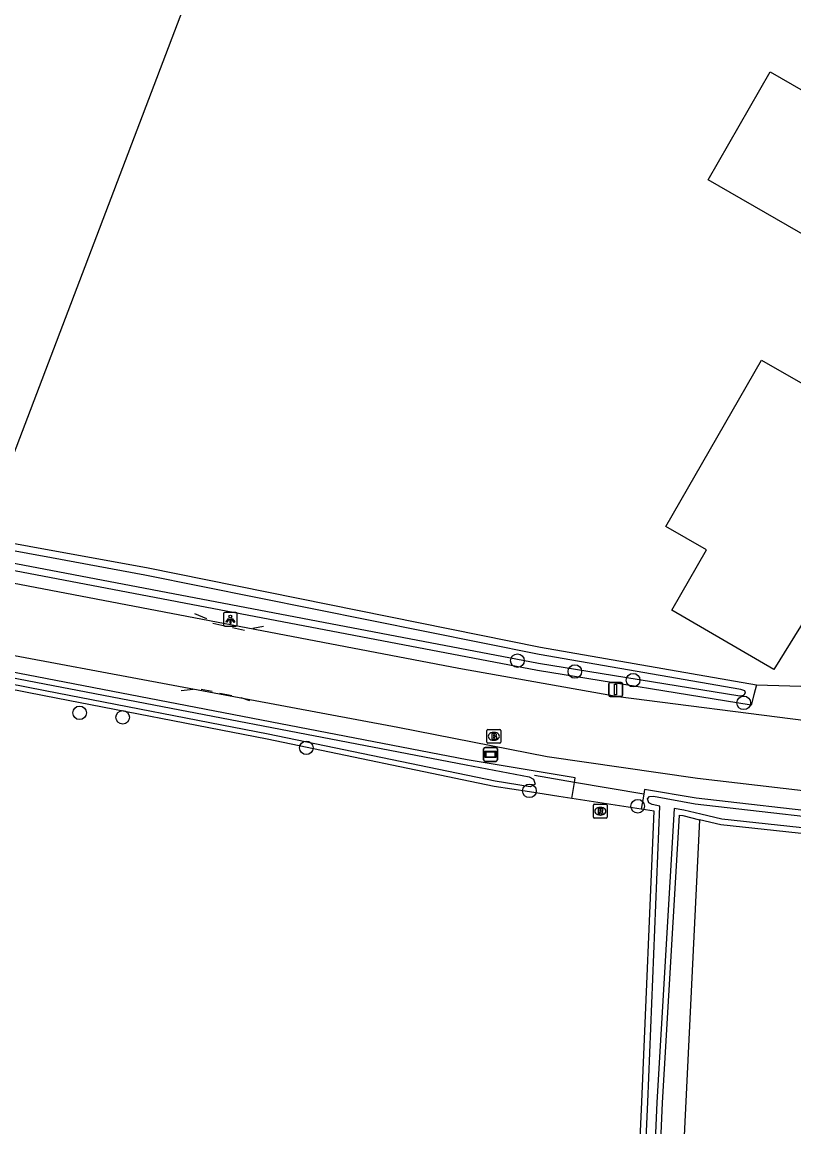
# Model space of a CAD drawing. Extents: x 162880 to 165536, y 384011 to 385179.
# Drawn here: x 164659.7 to 164715.3, y 384581.1 to 384660.6 of the extents above; entities that cross this region are included whole.
import ezdxf

# ---------------------------------------------------------------- set-up
doc = ezdxf.new("R2010")
doc.units = 0
for name, color, linetype in [('IMGEO_Boom', 7, 'Continuous'), ('IMGEO_Bouwland', 7, 'Continuous'), ('IMGEO_Brandkraan', 7, 'Continuous'), ('IMGEO_Duiker', 7, 'Continuous'), ('IMGEO_Erf', 7, 'Continuous'), ('IMGEO_Grasland_agrarisch', 7, 'Continuous'), ('IMGEO_Grasland_overig', 7, 'Continuous'), ('IMGEO_Groenvoorziening', 7, 'Continuous'), ('IMGEO_Hek', 7, 'Continuous'), ('IMGEO_Lichtpunt', 7, 'Continuous'), ('IMGEO_Pand', 7, 'Continuous'), ('IMGEO_Rijbaan_lokaal_gesloten', 7, 'Continuous'), ('IMGEO_Rioolput', 7, 'Continuous'), ('IMGEO_Verkeersbordpaal', 7, 'Continuous'), ('IMGEO_Verklikker', 7, 'Continuous'), ('IMGEO_Waterloop', 7, 'Continuous')]:
    doc.layers.add(name, color=color, linetype=linetype)

msp = doc.modelspace()

# ---------------------------------------------------------------- linework, layer by layer
at = {"layer": 'IMGEO_Boom'}
for centre in [(164695.379, 384614.63), (164699.511, 384613.85), (164703.7, 384613.227), (164711.667, 384611.595), (164663.873, 384610.877), (164666.971, 384610.555), (164680.186, 384608.359), (164696.241, 384605.263), (164704.035, 384604.158)]:
    msp.add_circle(centre, 0.489, dxfattribs=at)
at = {"layer": 'IMGEO_Bouwland'}
for points in [[(164699.302, 384604.72), (164698.349, 384604.868), (164696.24, 384605.195), (164693.705, 384605.589), (164677.363, 384608.975), (164661.324, 384612.106), (164651.774, 384613.97)], [(164704.293, 384603.945), (164699.302, 384604.72)], [(164650.079, 384567.275), (164676.326, 384568.556), (164681.473, 384561.414), (164691.481, 384547.526), (164701.77, 384533.246), (164702.816, 384549.427), (164704.34, 384582.884), (164705.212, 384603.802), (164704.293, 384603.945)], [(164772.694, 384596.059), (164755.886, 384597.87), (164710.013, 384602.814), (164708.479, 384603.189)]]:
    msp.add_lwpolyline(points, dxfattribs=at)
at = {"layer": 'IMGEO_Brandkraan'}
for p, q in [((164693.177, 384608.76), (164693.177, 384609.612)), ((164693.252, 384609.686), (164694.104, 384609.686)), ((164694.178, 384609.612), (164694.178, 384608.76)), ((164694.104, 384608.686), (164693.252, 384608.686)), ((164693.688, 384608.906), (164693.663, 384608.906)), ((164693.665, 384609.466), (164693.69, 384609.466))]:
    msp.add_line(p, q, dxfattribs=at)
for points in [[(164693.177, 384608.76), (164693.177, 384609.612)], [(164693.252, 384609.686), (164694.104, 384609.686)], [(164694.178, 384609.612), (164694.178, 384608.76)], [(164694.104, 384608.686), (164693.252, 384608.686)], [(164693.525, 384609.386), (164693.525, 384608.986), (164693.738, 384608.986)], [(164693.756, 384609.386), (164693.525, 384609.386)], [(164693.704, 384609.305), (164693.65, 384609.305), (164693.65, 384609.229)], [(164693.65, 384609.229), (164693.703, 384609.229)], [(164693.712, 384609.153), (164693.65, 384609.153), (164693.65, 384609.072)], [(164693.65, 384609.072), (164693.712, 384609.072)]]:
    msp.add_lwpolyline(points, dxfattribs=at)
for centre, radius, start, end in [((164693.254, 384609.61), 0.0765, 91.55205, 178.44795), ((164693.254, 384609.61), 0.0765, 91.55205, 178.44795), ((164694.102, 384609.61), 0.0765, 1.55205, 88.44795), ((164694.102, 384609.61), 0.0765, 1.55205, 88.44795), ((164693.254, 384608.762), 0.0765, 181.55205, 268.44795), ((164693.254, 384608.762), 0.0765, 181.55205, 268.44795), ((164693.705, 384609.267), 0.0379, 267.82845, 90.93552), ((164693.713, 384609.112), 0.0404, 269.87594, 90.50774), ((164693.744, 384609.237), 0.251, 268.66757, 293.53466), ((164693.76, 384609.241), 0.145, 59.4692, 91.53667), ((164693.785, 384609.288), 0.0922, 285.51372, 58.15012), ((164693.79, 384609.096), 0.105, 301.31148, 78.98903), ((164694.102, 384608.762), 0.0765, 271.55205, 358.44795), ((164694.102, 384608.762), 0.0765, 271.55205, 358.44795)]:
    msp.add_arc(centre, radius, start, end, dxfattribs=at)
for centre, major_axis, ratio, start_param, end_param in [((164693.664, 384609.186), (-0.387, 0.002), 0.722429, 4.712389, 7.853982), ((164693.689, 384609.186), (-0.39, 0.002), 0.717154, 1.570796, 4.712389)]:
    msp.add_ellipse(centre, major_axis=major_axis, ratio=ratio, start_param=start_param, end_param=end_param, dxfattribs=at)
at = {"layer": 'IMGEO_Duiker'}
msp.add_lwpolyline([(164704.462, 384605.035), (164699.482, 384605.875), (164696.617, 384606.359)], dxfattribs=at)
at = {"layer": 'IMGEO_Erf'}
msp.add_lwpolyline([(164656.8, 384623.486), (164661.945, 384622.55), (164668.677, 384621.324), (164697.029, 384615.614), (164712.586, 384612.903)], dxfattribs=at)
at = {"layer": 'IMGEO_Grasland_agrarisch'}
msp.add_lwpolyline([(164709.779, 384720.644), (164673.996, 384668.59), (164656.8, 384623.486)], dxfattribs=at)
at = {"layer": 'IMGEO_Grasland_overig'}
for points in [[(164708.479, 384603.189), (164705.054, 384532.548), (164706.641, 384530.034), (164706.112, 384512.043), (164706.112, 384491.405), (164707.17, 384478.441), (164716.431, 384430.683), (164697.645, 384427.508), (164702.937, 384393.377), (164705.595, 384383.982), (164757.706, 384389.408), (164760.124, 384379.094), (164767.715, 384340.531), (164767.804, 384340.014)], [(164704.726, 384529.144), (164704.055, 384530.075), (164703.332, 384531.079), (164704.347, 384549.166), (164705.81, 384582.823), (164707.041, 384603.518), (164707.282, 384603.481), (164708.479, 384603.189)]]:
    msp.add_lwpolyline(points, dxfattribs=at)
at = {"layer": 'IMGEO_Groenvoorziening'}
for points in [[(164712.586, 384612.903), (164712.395, 384612.167), (164712.205, 384611.432), (164696.81, 384613.914), (164657.639, 384621.376), (164642.593, 384624.243)], [(164699.302, 384604.72), (164699.482, 384605.875), (164699.531, 384606.191), (164691.763, 384607.496), (164660.787, 384613.456), (164641.206, 384617.223), (164640.857, 384617.255), (164640.767, 384616.412), (164640.727, 384616.045), (164651.774, 384613.97)], [(164712.586, 384612.903), (164718.166, 384612.718)], [(164773.071, 384597.009), (164773.032, 384597.036), (164772.99, 384597.059), (164772.947, 384597.079), (164772.903, 384597.095), (164772.857, 384597.106), (164772.817, 384597.113), (164755.314, 384599.284), (164748.449, 384600.136), (164708.228, 384604.73), (164704.512, 384605.354), (164704.462, 384605.035), (164704.293, 384603.945)]]:
    msp.add_lwpolyline(points, dxfattribs=at)
at = {"layer": 'IMGEO_Hek'}
for points in [[(164672.146, 384618.032), (164673.012, 384617.663)], [(164673.455, 384617.331), (164674.321, 384617.147)], [(164674.873, 384617.018), (164675.74, 384616.816)], [(164676.348, 384616.963), (164677.103, 384617.11)], [(164671.17, 384612.485), (164672.054, 384612.577)], [(164672.607, 384612.577), (164673.418, 384612.448)], [(164673.971, 384612.282), (164674.835, 384612.117)], [(164675.463, 384611.969), (164676.09, 384611.766)]]:
    msp.add_lwpolyline(points, dxfattribs=at)
at = {"layer": 'IMGEO_Lichtpunt'}
for p, q in [((164674.219, 384618.013), (164674.219, 384617.206)), ((164674.219, 384618.013), (164674.219, 384617.206)), ((164675.121, 384618.108), (164674.313, 384618.108)), ((164675.121, 384618.108), (164674.313, 384618.108)), ((164675.215, 384617.206), (164675.215, 384618.013)), ((164675.215, 384617.206), (164675.215, 384618.013)), ((164674.313, 384617.112), (164675.121, 384617.112)), ((164674.313, 384617.112), (164675.121, 384617.112))]:
    msp.add_line(p, q, dxfattribs=at)
for points in [[(164674.593, 384617.677), (164674.632, 384617.649), (164674.444, 384617.387), (164674.406, 384617.414), (164674.593, 384617.677)], [(164674.695, 384617.629), (164674.742, 384617.629), (164674.742, 384617.307), (164674.695, 384617.307), (164674.695, 384617.629)], [(164674.805, 384617.649), (164674.843, 384617.676), (164675.03, 384617.414), (164674.991, 384617.386), (164674.805, 384617.649)]]:
    msp.add_lwpolyline(points, dxfattribs=at)
msp.add_circle((164674.718, 384617.811), 0.0994, dxfattribs=at)
for centre, start, end in [((164674.313, 384618.013), 90, 180), ((164674.313, 384618.013), 90, 180), ((164675.121, 384618.013), 0, 90), ((164675.121, 384618.013), 0, 90), ((164674.313, 384617.206), 180, 270), ((164674.313, 384617.206), 180, 270), ((164675.121, 384617.206), 270, 0), ((164675.121, 384617.206), 270, 360)]:
    msp.add_arc(centre, 0.0946, start, end, dxfattribs=at)
at = {"layer": 'IMGEO_Pand'}
for points in [[(164724.99, 384650.437), (164720.521, 384642.66), (164709.093, 384649.227), (164713.562, 384657.004), (164724.99, 384650.437)], [(164726.436, 384635.816), (164724.475, 384632.375), (164725.038, 384632.053), (164713.82, 384613.985), (164706.48, 384618.275), (164708.973, 384622.61), (164706.062, 384624.284), (164712.949, 384636.26), (164716.413, 384634.269), (164718.057, 384637.18), (164719.499, 384639.733), (164722.083, 384638.274), (164726.436, 384635.816)]]:
    msp.add_lwpolyline(points, dxfattribs=at)
at = {"layer": 'IMGEO_Rijbaan_lokaal_gesloten'}
for points in [[(164642.455, 384623.395), (164648.731, 384622.194), (164691.159, 384614.088), (164702.624, 384612.041), (164716.129, 384610.338), (164752.337, 384606.295)], [(164751.699, 384601.096), (164708.341, 384606.164), (164697.516, 384607.7), (164686.766, 384609.817), (164640.822, 384618.398), (164640.082, 384618.521)]]:
    msp.add_lwpolyline(points, dxfattribs=at)
at = {"layer": 'IMGEO_Rioolput'}
for p, q in [((164700.84, 384603.371), (164700.84, 384604.223)), ((164700.915, 384604.297), (164701.767, 384604.297)), ((164701.328, 384604.077), (164701.353, 384604.077)), ((164701.841, 384604.223), (164701.841, 384603.371)), ((164701.767, 384603.297), (164700.915, 384603.297)), ((164701.351, 384603.517), (164701.326, 384603.517))]:
    msp.add_line(p, q, dxfattribs=at)
for points in [[(164700.84, 384603.371), (164700.84, 384604.223)], [(164700.915, 384604.297), (164701.767, 384604.297)], [(164701.429, 384603.995), (164701.177, 384603.997), (164701.177, 384603.597)], [(164701.355, 384603.916), (164701.301, 384603.916), (164701.301, 384603.835)], [(164701.841, 384604.223), (164701.841, 384603.371)], [(164701.767, 384603.297), (164700.915, 384603.297)], [(164701.177, 384603.597), (164701.301, 384603.597), (164701.301, 384603.759), (164701.312, 384603.759)], [(164701.301, 384603.835), (164701.353, 384603.835)], [(164701.359, 384603.73), (164701.43, 384603.597), (164701.57, 384603.597), (164701.505, 384603.723)]]:
    msp.add_lwpolyline(points, dxfattribs=at)
for centre, radius, start, end in [((164700.917, 384604.221), 0.0765, 91.55205, 178.44795), ((164700.917, 384604.221), 0.0765, 91.55205, 178.44795), ((164701.361, 384603.82), 0.0964, 77.00612, 93.18647), ((164701.428, 384603.885), 0.109, 350.36119, 89.41601), ((164701.765, 384604.221), 0.0765, 1.55205, 88.44795), ((164701.765, 384604.221), 0.0765, 1.55205, 88.44795), ((164700.917, 384603.373), 0.0765, 181.55205, 268.44795), ((164700.917, 384603.373), 0.0765, 181.55205, 268.44795), ((164701.311, 384603.706), 0.0533, 26.02933, 88.69889), ((164701.337, 384604.024), 0.19, 274.7715, 282.96867), ((164701.375, 384603.877), 0.0378, 276.66336, 79.67722), ((164701.426, 384603.885), 0.112, 277.58423, 350.98172), ((164701.41, 384603.67), 0.108, 29.51342, 73.79051), ((164701.765, 384603.373), 0.0765, 271.55205, 358.44795), ((164701.765, 384603.373), 0.0765, 271.55205, 358.44795)]:
    msp.add_arc(centre, radius, start, end, dxfattribs=at)
for centre, major_axis, ratio, start_param, end_param in [((164701.327, 384603.797), (-0.387, 0.002), 0.722429, 4.712389, 7.853982), ((164701.352, 384603.797), (-0.39, 0.002), 0.717154, 1.570796, 4.712389)]:
    msp.add_ellipse(centre, major_axis=major_axis, ratio=ratio, start_param=start_param, end_param=end_param, dxfattribs=at)
at = {"layer": 'IMGEO_Verkeersbordpaal'}
for p, q in [((164701.946, 384612.159), (164701.946, 384612.959)), ((164701.946, 384612.959), (164701.946, 384612.159)), ((164702.046, 384613.059), (164702.836, 384613.059)), ((164702.836, 384613.059), (164702.046, 384613.059)), ((164702.936, 384612.959), (164702.936, 384612.159)), ((164702.936, 384612.159), (164702.936, 384612.959)), ((164702.836, 384612.059), (164702.046, 384612.059)), ((164702.046, 384612.059), (164702.836, 384612.059))]:
    msp.add_line(p, q, dxfattribs=at)
msp.add_lwpolyline([(164702.366, 384612.934), (164702.516, 384612.934), (164702.516, 384612.184), (164702.366, 384612.184), (164702.366, 384612.934)], dxfattribs=at)
for centre, start, end in [((164702.046, 384612.959), 90, 180), ((164702.046, 384612.959), 90, 180), ((164702.836, 384612.959), 0, 90), ((164702.836, 384612.959), 360, 90), ((164702.046, 384612.159), 180, 270), ((164702.046, 384612.159), 180, 270), ((164702.836, 384612.159), 270, 0), ((164702.836, 384612.159), 270, 0)]:
    msp.add_arc(centre, 0.1, start, end, dxfattribs=at)
at = {"layer": 'IMGEO_Verklikker'}
for p, q in [((164692.946, 384607.486), (164692.946, 384608.286)), ((164692.946, 384608.286), (164692.946, 384607.486)), ((164693.046, 384608.386), (164693.836, 384608.386)), ((164693.836, 384608.386), (164693.046, 384608.386)), ((164693.936, 384608.286), (164693.936, 384607.486)), ((164693.936, 384607.486), (164693.936, 384608.286)), ((164693.836, 384607.386), (164693.046, 384607.386)), ((164693.046, 384607.386), (164693.836, 384607.386))]:
    msp.add_line(p, q, dxfattribs=at)
for points in [[(164693.047, 384608.118), (164693.835, 384608.118), (164693.835, 384607.654), (164693.047, 384607.654), (164693.047, 384608.118)], [(164693.112, 384608.053), (164693.112, 384607.719), (164693.77, 384607.719), (164693.77, 384608.053), (164693.112, 384608.053)]]:
    msp.add_lwpolyline(points, dxfattribs=at)
for centre, start, end in [((164693.046, 384608.286), 90, 180), ((164693.046, 384608.286), 90, 180), ((164693.836, 384608.286), 0, 90), ((164693.836, 384608.286), 360, 90), ((164693.046, 384607.486), 180, 270), ((164693.046, 384607.486), 180, 270), ((164693.836, 384607.486), 270, 0), ((164693.836, 384607.486), 270, 0)]:
    msp.add_arc(centre, 0.1, start, end, dxfattribs=at)
at = {"layer": 'IMGEO_Waterloop'}
for points in [[(164668.576, 384620.795), (164661.848, 384622.02), (164656.704, 384622.956), (164646.241, 384624.666), (164645.029, 384624.815), (164643.866, 384624.838), (164643.643, 384624.708), (164643.505, 384624.48), (164643.652, 384624.27), (164657.74, 384621.905), (164696.903, 384614.445), (164711.377, 384612.111), (164711.676, 384612.144), (164711.799, 384612.302), (164711.739, 384612.472), (164711.448, 384612.554), (164696.93, 384615.084), (164668.576, 384620.795)], [(164660.718, 384613.096), (164691.698, 384607.135), (164696.222, 384606.281), (164696.522, 384606.107), (164696.653, 384605.74), (164696.296, 384605.557), (164693.77, 384605.95), (164677.435, 384609.334), (164661.394, 384612.466), (164651.843, 384614.33), (164641.565, 384616.26), (164641.236, 384616.407), (164641.17, 384616.643), (164641.359, 384616.797), (164641.775, 384616.74), (164660.718, 384613.096)], [(164703.226, 384549.404), (164704.75, 384582.866), (164705.637, 384604.151), (164705.074, 384604.288), (164704.831, 384604.396), (164704.731, 384604.693), (164704.892, 384604.851), (164705.166, 384604.88), (164708.171, 384604.323), (164748.4, 384599.728), (164755.263, 384598.877), (164772.756, 384596.707), (164772.774, 384596.704)], [(164772.746, 384596.467), (164772.729, 384596.468), (164755.93, 384598.278), (164710.084, 384603.219), (164708.576, 384603.588), (164707.362, 384603.884), (164706.658, 384603.992), (164705.4, 384582.844), (164703.937, 384549.186), (164702.914, 384530.957), (164703.722, 384529.835), (164704.362, 384528.946)]]:
    msp.add_lwpolyline(points, dxfattribs=at)

doc.saveas('drawing.dxf')
